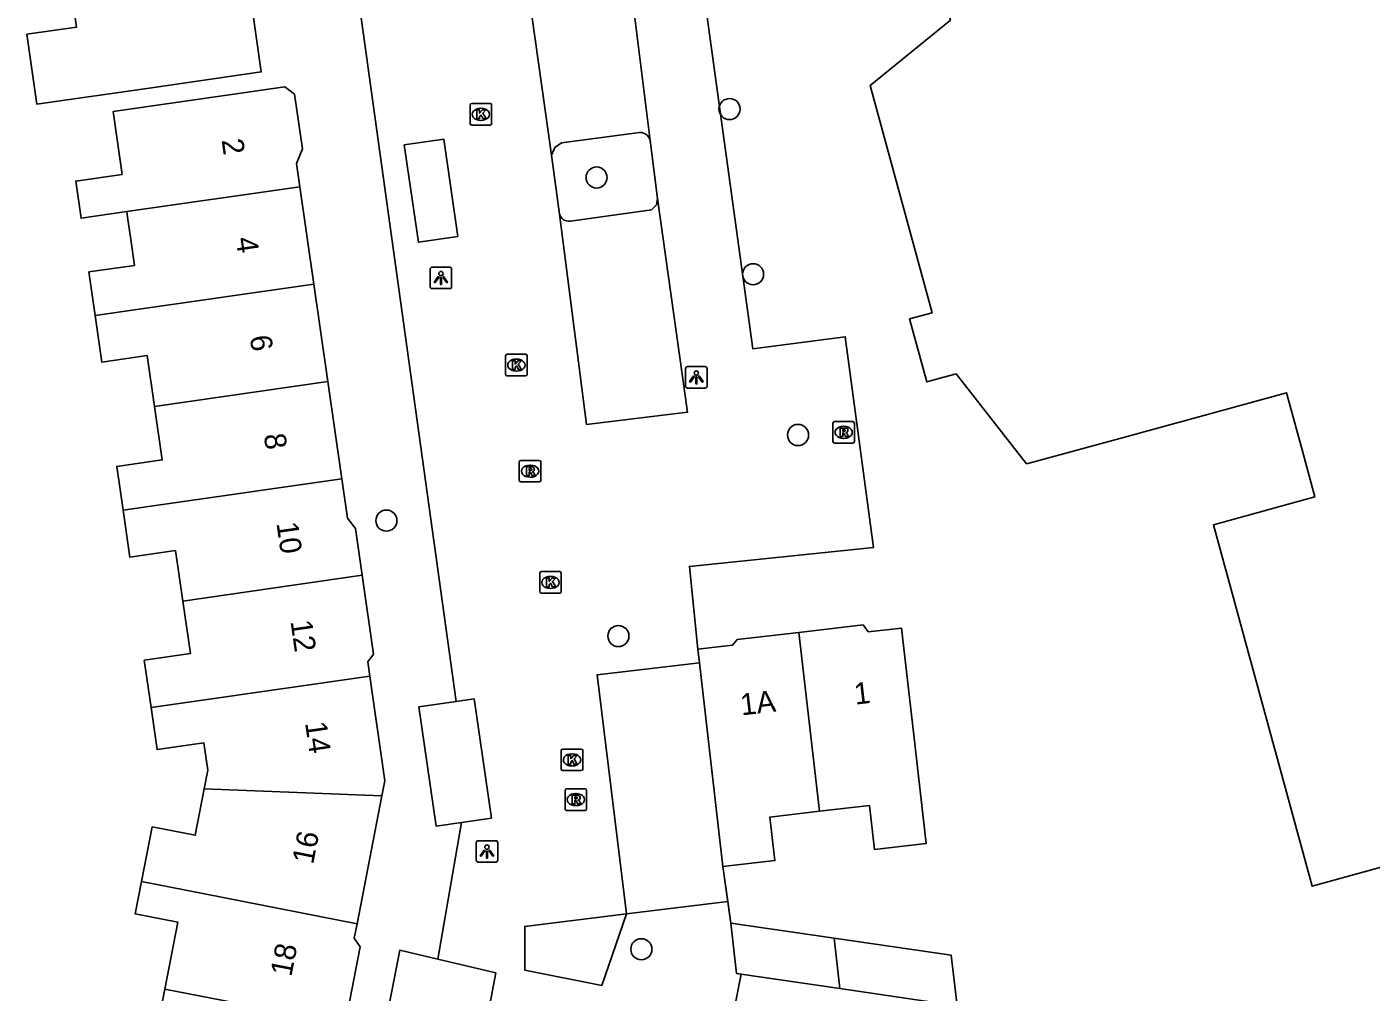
# Model space of a CAD drawing. Extents: x 162250 to 162654, y 380744 to 381605.
# Drawn here: x 162360.1 to 162422.3, y 381292 to 381336.7 of the extents above; entities that cross this region are included whole.
import ezdxf

# ---------------------------------------------------------------- set-up
doc = ezdxf.new("R2010")
doc.units = 0
for name, color, linetype in [('IMGEO_Boom', 7, 'Continuous'), ('IMGEO_Kolk', 7, 'Continuous'), ('IMGEO_Lichtpunt', 7, 'Continuous'), ('IMGEO_Muur', 7, 'Continuous'), ('IMGEO_Pand', 7, 'Continuous'), ('IMGEO_Pand_nummerreeks', 7, 'Continuous'), ('IMGEO_Parkeervlak_open', 7, 'Continuous'), ('IMGEO_Rioolput', 7, 'Continuous'), ('IMGEO_Voetpad_open', 7, 'Continuous'), ('IMGEO_Woonerf_open', 7, 'Continuous')]:
    doc.layers.add(name, color=color, linetype=linetype)

msp = doc.modelspace()

# ---------------------------------------------------------------- linework, layer by layer
at = {"layer": 'IMGEO_Boom'}
for centre in [(162392.612, 381332.866), (162386.45, 381329.695), (162393.704, 381325.214), (162395.788, 381317.766), (162376.71, 381313.8), (162387.462, 381308.45), (162388.525, 381293.943)]:
    msp.add_circle(centre, 0.489, dxfattribs=at)
at = {"layer": 'IMGEO_Kolk'}
for p, q in [((162380.587, 381332.197), (162380.587, 381333.049)), ((162380.662, 381333.123), (162381.514, 381333.123)), ((162381.075, 381332.903), (162381.1, 381332.903)), ((162381.588, 381333.049), (162381.588, 381332.197)), ((162381.098, 381332.343), (162381.073, 381332.343)), ((162381.514, 381332.123), (162380.662, 381332.123)), ((162382.232, 381320.579), (162382.232, 381321.431)), ((162382.307, 381321.505), (162383.159, 381321.505)), ((162382.72, 381321.285), (162382.745, 381321.285)), ((162383.233, 381321.431), (162383.233, 381320.579)), ((162383.159, 381320.505), (162382.307, 381320.505)), ((162382.743, 381320.725), (162382.718, 381320.725)), ((162383.814, 381310.51), (162383.814, 381311.362)), ((162383.889, 381311.436), (162384.741, 381311.436)), ((162384.302, 381311.216), (162384.327, 381311.216)), ((162384.815, 381311.362), (162384.815, 381310.51)), ((162384.741, 381310.436), (162383.889, 381310.436)), ((162384.325, 381310.656), (162384.3, 381310.656)), ((162384.812, 381302.29), (162384.812, 381303.142)), ((162384.887, 381303.216), (162385.739, 381303.216)), ((162385.3, 381302.996), (162385.325, 381302.996)), ((162385.813, 381303.142), (162385.813, 381302.29)), ((162385.323, 381302.436), (162385.298, 381302.436)), ((162385.739, 381302.216), (162384.887, 381302.216))]:
    msp.add_line(p, q, dxfattribs=at)
for points in [[(162380.587, 381332.197), (162380.587, 381333.049)], [(162380.662, 381333.123), (162381.514, 381333.123)], [(162381.588, 381333.049), (162381.588, 381332.197)], [(162380.908, 381332.823), (162381.031, 381332.823), (162381.031, 381332.672), (162381.161, 381332.823), (162381.325, 381332.823), (162381.179, 381332.672), (162381.332, 381332.423), (162381.18, 381332.423), (162381.095, 381332.587), (162381.031, 381332.52), (162381.031, 381332.423), (162380.908, 381332.423), (162380.908, 381332.823)], [(162381.514, 381332.123), (162380.662, 381332.123)], [(162382.232, 381320.579), (162382.232, 381321.431)], [(162382.307, 381321.505), (162383.159, 381321.505)], [(162382.553, 381321.205), (162382.676, 381321.205), (162382.676, 381321.054), (162382.806, 381321.205), (162382.97, 381321.205), (162382.824, 381321.054), (162382.977, 381320.805), (162382.825, 381320.805), (162382.74, 381320.969), (162382.676, 381320.902), (162382.676, 381320.805), (162382.553, 381320.805), (162382.553, 381321.205)], [(162383.233, 381321.431), (162383.233, 381320.579)], [(162383.159, 381320.505), (162382.307, 381320.505)], [(162383.814, 381310.51), (162383.814, 381311.362)], [(162383.889, 381311.436), (162384.741, 381311.436)], [(162384.135, 381311.136), (162384.258, 381311.136), (162384.258, 381310.985), (162384.388, 381311.136), (162384.552, 381311.136), (162384.406, 381310.985), (162384.559, 381310.736), (162384.407, 381310.736), (162384.322, 381310.9), (162384.258, 381310.833), (162384.258, 381310.736), (162384.135, 381310.736), (162384.135, 381311.136)], [(162384.815, 381311.362), (162384.815, 381310.51)], [(162384.741, 381310.436), (162383.889, 381310.436)], [(162384.812, 381302.29), (162384.812, 381303.142)], [(162384.887, 381303.216), (162385.739, 381303.216)], [(162385.813, 381303.142), (162385.813, 381302.29)], [(162385.133, 381302.916), (162385.256, 381302.916), (162385.256, 381302.765), (162385.386, 381302.916), (162385.55, 381302.916), (162385.404, 381302.765), (162385.557, 381302.516), (162385.405, 381302.516), (162385.32, 381302.68), (162385.256, 381302.613), (162385.256, 381302.516), (162385.133, 381302.516), (162385.133, 381302.916)], [(162385.739, 381302.216), (162384.887, 381302.216)]]:
    msp.add_lwpolyline(points, dxfattribs=at)
for centre, start, end in [((162380.664, 381333.047), 91.55205, 178.44795), ((162380.664, 381333.047), 91.55205, 178.44795), ((162381.512, 381333.047), 1.55205, 88.44795), ((162381.512, 381333.047), 1.55205, 88.44795), ((162380.664, 381332.199), 181.55205, 268.44795), ((162380.664, 381332.199), 181.55205, 268.44795), ((162381.512, 381332.199), 271.55205, 358.44795), ((162381.512, 381332.199), 271.55205, 358.44795), ((162382.309, 381321.429), 91.55205, 178.44795), ((162382.309, 381321.429), 91.55205, 178.44795), ((162383.157, 381321.429), 1.55205, 88.44795), ((162383.157, 381321.429), 1.55205, 88.44795), ((162382.309, 381320.581), 181.55205, 268.44795), ((162382.309, 381320.581), 181.55205, 268.44795), ((162383.157, 381320.581), 271.55205, 358.44795), ((162383.157, 381320.581), 271.55205, 358.44795), ((162383.891, 381311.36), 91.55205, 178.44795), ((162383.891, 381311.36), 91.55205, 178.44795), ((162384.739, 381311.36), 1.55205, 88.44795), ((162384.739, 381311.36), 1.55205, 88.44795), ((162383.891, 381310.512), 181.55205, 268.44795), ((162383.891, 381310.512), 181.55205, 268.44795), ((162384.739, 381310.512), 271.55205, 358.44795), ((162384.739, 381310.512), 271.55205, 358.44795), ((162384.889, 381303.14), 91.55205, 178.44795), ((162384.889, 381303.14), 91.55205, 178.44795), ((162385.737, 381303.14), 1.55205, 88.44795), ((162385.737, 381303.14), 1.55205, 88.44795), ((162384.889, 381302.292), 181.55205, 268.44795), ((162384.889, 381302.292), 181.55205, 268.44795), ((162385.737, 381302.292), 271.55205, 358.44795), ((162385.737, 381302.292), 271.55205, 358.44795)]:
    msp.add_arc(centre, 0.0765, start, end, dxfattribs=at)
for centre, major_axis, ratio, start_param, end_param in [((162381.074, 381332.623), (-0.387, 0.002), 0.722429, 4.712389, 7.853982), ((162381.099, 381332.623), (-0.39, 0.002), 0.717154, 1.570796, 4.712389), ((162382.719, 381321.005), (-0.387, 0.002), 0.722429, 4.712389, 7.853982), ((162382.744, 381321.005), (-0.39, 0.002), 0.717154, 1.570796, 4.712389), ((162384.301, 381310.936), (-0.387, 0.002), 0.722429, 4.712389, 7.853982), ((162384.326, 381310.936), (-0.39, 0.002), 0.717154, 1.570796, 4.712389), ((162385.299, 381302.716), (-0.387, 0.002), 0.722429, 4.712389, 7.853982), ((162385.324, 381302.716), (-0.39, 0.002), 0.717154, 1.570796, 4.712389)]:
    msp.add_ellipse(centre, major_axis=major_axis, ratio=ratio, start_param=start_param, end_param=end_param, dxfattribs=at)
at = {"layer": 'IMGEO_Lichtpunt'}
for p, q in [((162378.737, 381325.449), (162378.737, 381324.642)), ((162378.737, 381325.449), (162378.737, 381324.642)), ((162379.639, 381325.544), (162378.831, 381325.544)), ((162379.639, 381325.544), (162378.831, 381325.544)), ((162379.733, 381324.642), (162379.733, 381325.449)), ((162379.733, 381324.642), (162379.733, 381325.449)), ((162378.831, 381324.548), (162379.639, 381324.548)), ((162378.831, 381324.548), (162379.639, 381324.548)), ((162390.575, 381320.839), (162390.575, 381320.032)), ((162390.575, 381320.839), (162390.575, 381320.032)), ((162391.477, 381320.934), (162390.669, 381320.934)), ((162391.477, 381320.934), (162390.669, 381320.934)), ((162391.571, 381320.032), (162391.571, 381320.839)), ((162391.571, 381320.032), (162391.571, 381320.839)), ((162390.669, 381319.938), (162391.477, 381319.938)), ((162390.669, 381319.938), (162391.477, 381319.938)), ((162380.872, 381298.875), (162380.872, 381298.068)), ((162380.872, 381298.875), (162380.872, 381298.068)), ((162381.774, 381298.97), (162380.966, 381298.97)), ((162381.774, 381298.97), (162380.966, 381298.97)), ((162381.868, 381298.068), (162381.868, 381298.875)), ((162381.868, 381298.068), (162381.868, 381298.875)), ((162380.966, 381297.974), (162381.774, 381297.974)), ((162380.966, 381297.974), (162381.774, 381297.974))]:
    msp.add_line(p, q, dxfattribs=at)
for points in [[(162379.111, 381325.113), (162379.15, 381325.085), (162378.962, 381324.823), (162378.924, 381324.85), (162379.111, 381325.113)], [(162379.213, 381325.065), (162379.26, 381325.065), (162379.26, 381324.743), (162379.213, 381324.743), (162379.213, 381325.065)], [(162379.323, 381325.085), (162379.361, 381325.112), (162379.548, 381324.85), (162379.509, 381324.822), (162379.323, 381325.085)], [(162390.949, 381320.503), (162390.988, 381320.475), (162390.8, 381320.213), (162390.762, 381320.24), (162390.949, 381320.503)], [(162391.051, 381320.455), (162391.098, 381320.455), (162391.098, 381320.133), (162391.051, 381320.133), (162391.051, 381320.455)], [(162391.161, 381320.475), (162391.199, 381320.502), (162391.386, 381320.24), (162391.347, 381320.212), (162391.161, 381320.475)], [(162381.246, 381298.539), (162381.285, 381298.511), (162381.097, 381298.249), (162381.059, 381298.276), (162381.246, 381298.539)], [(162381.348, 381298.491), (162381.395, 381298.491), (162381.395, 381298.169), (162381.348, 381298.169), (162381.348, 381298.491)], [(162381.458, 381298.511), (162381.496, 381298.538), (162381.683, 381298.276), (162381.644, 381298.248), (162381.458, 381298.511)]]:
    msp.add_lwpolyline(points, dxfattribs=at)
for centre in [(162379.236, 381325.247), (162391.074, 381320.637), (162381.371, 381298.673)]:
    msp.add_circle(centre, 0.0994, dxfattribs=at)
for centre, start, end in [((162378.831, 381325.449), 90, 180), ((162378.831, 381325.449), 90, 180), ((162379.639, 381325.449), 0, 90), ((162379.639, 381325.449), 0, 90), ((162378.831, 381324.642), 180, 270), ((162378.831, 381324.642), 180, 270), ((162379.639, 381324.642), 270, 0), ((162379.639, 381324.642), 270, 360), ((162390.669, 381320.839), 90, 180), ((162390.669, 381320.839), 90, 180), ((162391.477, 381320.839), 0, 90), ((162391.477, 381320.839), 0, 90), ((162390.669, 381320.032), 180, 270), ((162390.669, 381320.032), 180, 270), ((162391.477, 381320.032), 270, 0), ((162391.477, 381320.032), 270, 360), ((162380.966, 381298.875), 90, 180), ((162380.966, 381298.875), 90, 180), ((162381.774, 381298.875), 0, 90), ((162381.774, 381298.875), 0, 90), ((162380.966, 381298.068), 180, 270), ((162380.966, 381298.068), 180, 270), ((162381.774, 381298.068), 270, 0), ((162381.774, 381298.068), 270, 360)]:
    msp.add_arc(centre, 0.0946, start, end, dxfattribs=at)
at = {"layer": 'IMGEO_Muur'}
msp.add_lwpolyline([(162392.301, 381297.771), (162392.668, 381295.154)], dxfattribs=at)
at = {"layer": 'IMGEO_Pand'}
for points in [[(162370.599, 381344.145), (162371.526, 381337.689), (162370.483, 381337.54), (162370.908, 381334.584), (162365.933, 381333.87), (162360.515, 381333.092), (162360.05, 381336.329), (162362.345, 381336.659), (162361.459, 381342.833)], [(162424.435, 381298.186), (162419.606, 381296.868), (162415.034, 381313.611), (162419.742, 381314.897), (162419.101, 381317.243), (162418.425, 381319.72), (162411.204, 381317.749), (162406.67, 381316.511), (162406.38, 381316.432), (162403.121, 381320.596), (162402.205, 381320.346), (162401.753, 381320.223), (162400.957, 381323.142), (162401.997, 381323.426), (162399.121, 381333.962), (162402.848, 381336.985), (162401.22, 381342.95)], [(162364.68, 381328.113), (162362.565, 381327.809), (162362.318, 381329.533), (162364.465, 381329.841), (162364.047, 381332.75), (162367.055, 381333.182), (162372.004, 381333.892), (162372.456, 381333.554), (162372.819, 381331.03), (162372.542, 381330.34), (162372.696, 381329.265)], [(162364.68, 381328.113), (162372.696, 381329.265)], [(162372.696, 381329.265), (162373.344, 381324.755)], [(162363.211, 381323.299), (162362.921, 381325.32), (162365.037, 381325.624), (162364.849, 381326.937), (162364.732, 381327.75), (162364.68, 381328.113)], [(162363.211, 381323.299), (162365.14, 381323.576), (162373.344, 381324.755)], [(162373.344, 381324.755), (162373.992, 381320.244)], [(162365.965, 381319.091), (162365.627, 381321.447), (162363.52, 381321.145), (162363.211, 381323.299)], [(162373.992, 381320.244), (162365.965, 381319.091)], [(162373.992, 381320.244), (162374.639, 381315.734)], [(162364.509, 381314.279), (162364.217, 381316.313), (162366.321, 381316.615), (162365.965, 381319.091)], [(162364.509, 381314.279), (162366.436, 381314.556), (162374.639, 381315.734)], [(162374.639, 381315.734), (162374.901, 381313.912), (162375.28, 381313.431), (162375.59, 381311.268)], [(162367.276, 381310.074), (162366.941, 381312.408), (162364.822, 381312.104), (162364.509, 381314.279)], [(162375.59, 381311.268), (162367.276, 381310.074)], [(162375.59, 381311.268), (162376.115, 381307.614), (162375.846, 381307.255), (162375.941, 381306.594)], [(162365.805, 381305.14), (162365.491, 381307.333), (162367.625, 381307.639), (162367.276, 381310.074)], [(162391.139, 381307.838), (162392.755, 381308.025), (162392.968, 381308.293), (162395.827, 381308.623)], [(162395.827, 381308.623), (162398.803, 381308.966), (162399.042, 381308.644), (162400.578, 381308.822), (162401.151, 381303.855), (162401.729, 381298.842), (162399.328, 381298.565), (162399.093, 381300.6), (162396.779, 381300.333)], [(162396.779, 381300.333), (162395.827, 381308.623)], [(162391.139, 381307.838), (162391.212, 381307.207)], [(162391.212, 381307.207), (162392.301, 381297.771)], [(162365.805, 381305.14), (162367.749, 381305.419), (162375.941, 381306.594)], [(162375.941, 381306.594), (162376.639, 381301.743), (162376.504, 381301.05)], [(162368.271, 381301.374), (162368.44, 381302.246), (162368.252, 381303.502), (162366.085, 381303.191), (162365.805, 381305.14)], [(162365.367, 381297.088), (162365.857, 381299.608), (162367.855, 381299.22), (162368.271, 381301.374)], [(162376.504, 381301.05), (162368.271, 381301.374)], [(162376.504, 381301.05), (162375.352, 381295.122)], [(162396.779, 381300.333), (162394.48, 381300.067), (162394.713, 381298.049), (162392.301, 381297.771)], [(162366.441, 381292.093), (162367.045, 381295.197), (162365.074, 381295.58), (162365.367, 381297.088)], [(162365.367, 381297.088), (162367.418, 381296.684), (162375.352, 381295.122)], [(162375.352, 381295.122), (162375.223, 381294.461), (162375.494, 381294.059), (162374.796, 381290.468)], [(162392.668, 381295.154), (162397.454, 381294.456)], [(162393.147, 381292.783), (162392.937, 381292.814), (162392.668, 381295.154)], [(162397.454, 381294.456), (162402.883, 381293.665), (162403.154, 381291.325)], [(162397.454, 381294.456), (162397.723, 381292.116)], [(162397.723, 381292.116), (162393.147, 381292.783)], [(162363.646, 381287.992), (162364.073, 381290.188), (162365.998, 381289.814), (162366.441, 381292.093)], [(162374.796, 381290.468), (162366.441, 381292.093)], [(162403.154, 381291.325), (162397.723, 381292.116)]]:
    msp.add_lwpolyline(points, dxfattribs=at)
at = {"layer": 'IMGEO_Parkeervlak_open'}
for points in [[(162383.001, 381340.404), (162384.364, 381330.734)], [(162388.94, 381331.411), (162387.834, 381340.197)], [(162388.33, 381331.766), (162384.83, 381331.296), (162384.518, 381331.08), (162384.364, 381330.734)], [(162377.535, 381331.205), (162378.191, 381326.699), (162380.026, 381326.966), (162379.369, 381331.472), (162377.535, 381331.205)], [(162384.732, 381328.004), (162385.978, 381318.253), (162390.659, 381318.82), (162389.278, 381328.726)], [(162385.236, 381327.68), (162389.003, 381328.203), (162389.22, 381328.422), (162389.278, 381328.726)], [(162391.212, 381307.207), (162386.475, 381306.66), (162387.833, 381295.581)], [(162380.196, 381299.816), (162379.015, 381299.644), (162378.21, 381305.169), (162379.939, 381305.421)], [(162380.196, 381299.816), (162381.578, 381300.017), (162380.773, 381305.542), (162379.939, 381305.421)], [(162392.301, 381297.771), (162392.527, 381296.156)], [(162387.833, 381295.581), (162392.527, 381296.156)], [(162374.566, 381279.763), (162377.336, 381293.904), (162379.089, 381293.49)], [(162374.566, 381279.763), (162379.145, 381278.899), (162381.779, 381292.855), (162379.089, 381293.49)]]:
    msp.add_lwpolyline(points, dxfattribs=at)
for centre, radius, start, end in [((162388.46, 381331.287), 0.496, 14.45686, 105.14714), ((162385.156, 381328.109), 0.437, 193.95052, 280.57903)]:
    msp.add_arc(centre, radius, start, end, dxfattribs=at)
at = {"layer": 'IMGEO_Rioolput'}
for p, q in [((162397.399, 381317.464), (162397.399, 381318.316)), ((162397.474, 381318.39), (162398.326, 381318.39)), ((162397.887, 381318.17), (162397.912, 381318.17)), ((162398.4, 381318.316), (162398.4, 381317.464)), ((162398.326, 381317.39), (162397.474, 381317.39)), ((162397.91, 381317.61), (162397.885, 381317.61)), ((162382.87, 381315.664), (162382.87, 381316.516)), ((162382.945, 381316.59), (162383.797, 381316.59)), ((162383.358, 381316.37), (162383.383, 381316.37)), ((162383.871, 381316.516), (162383.871, 381315.664)), ((162383.797, 381315.59), (162382.945, 381315.59)), ((162383.381, 381315.81), (162383.356, 381315.81)), ((162384.989, 381300.451), (162384.989, 381301.303)), ((162385.064, 381301.377), (162385.916, 381301.377)), ((162385.477, 381301.157), (162385.502, 381301.157)), ((162385.99, 381301.303), (162385.99, 381300.451)), ((162385.5, 381300.597), (162385.475, 381300.597)), ((162385.916, 381300.377), (162385.064, 381300.377))]:
    msp.add_line(p, q, dxfattribs=at)
for points in [[(162397.399, 381317.464), (162397.399, 381318.316)], [(162397.474, 381318.39), (162398.326, 381318.39)], [(162397.988, 381318.088), (162397.736, 381318.09), (162397.736, 381317.69)], [(162397.914, 381318.009), (162397.86, 381318.009), (162397.86, 381317.928)], [(162397.86, 381317.928), (162397.912, 381317.928)], [(162398.4, 381318.316), (162398.4, 381317.464)], [(162398.326, 381317.39), (162397.474, 381317.39)], [(162397.736, 381317.69), (162397.86, 381317.69), (162397.86, 381317.852), (162397.871, 381317.852)], [(162397.918, 381317.823), (162397.989, 381317.69), (162398.129, 381317.69), (162398.064, 381317.816)], [(162382.87, 381315.664), (162382.87, 381316.516)], [(162382.945, 381316.59), (162383.797, 381316.59)], [(162383.459, 381316.288), (162383.207, 381316.29), (162383.207, 381315.89)], [(162383.207, 381315.89), (162383.331, 381315.89), (162383.331, 381316.052), (162383.342, 381316.052)], [(162383.385, 381316.209), (162383.331, 381316.209), (162383.331, 381316.128)], [(162383.331, 381316.128), (162383.383, 381316.128)], [(162383.389, 381316.023), (162383.46, 381315.89), (162383.6, 381315.89), (162383.535, 381316.016)], [(162383.871, 381316.516), (162383.871, 381315.664)], [(162383.797, 381315.59), (162382.945, 381315.59)], [(162384.989, 381300.451), (162384.989, 381301.303)], [(162385.064, 381301.377), (162385.916, 381301.377)], [(162385.578, 381301.075), (162385.326, 381301.077), (162385.326, 381300.677)], [(162385.99, 381301.303), (162385.99, 381300.451)], [(162385.326, 381300.677), (162385.45, 381300.677), (162385.45, 381300.839), (162385.461, 381300.839)], [(162385.504, 381300.996), (162385.45, 381300.996), (162385.45, 381300.915)], [(162385.45, 381300.915), (162385.502, 381300.915)], [(162385.508, 381300.81), (162385.579, 381300.677), (162385.719, 381300.677), (162385.654, 381300.803)], [(162385.916, 381300.377), (162385.064, 381300.377)]]:
    msp.add_lwpolyline(points, dxfattribs=at)
for centre, radius, start, end in [((162397.476, 381318.314), 0.0765, 91.55205, 178.44795), ((162397.476, 381318.314), 0.0765, 91.55205, 178.44795), ((162397.896, 381318.117), 0.19, 274.7715, 282.96867), ((162397.92, 381317.913), 0.0964, 77.00612, 93.18647), ((162397.934, 381317.97), 0.0378, 276.66336, 79.67722), ((162397.987, 381317.978), 0.109, 350.36119, 89.41601), ((162397.985, 381317.978), 0.112, 277.58423, 350.98172), ((162398.324, 381318.314), 0.0765, 1.55205, 88.44795), ((162398.324, 381318.314), 0.0765, 1.55205, 88.44795), ((162397.476, 381317.466), 0.0765, 181.55205, 268.44795), ((162397.476, 381317.466), 0.0765, 181.55205, 268.44795), ((162397.87, 381317.799), 0.0533, 26.02933, 88.69889), ((162397.969, 381317.763), 0.108, 29.51342, 73.79051), ((162398.324, 381317.466), 0.0765, 271.55205, 358.44795), ((162398.324, 381317.466), 0.0765, 271.55205, 358.44795), ((162382.947, 381316.514), 0.0765, 91.55205, 178.44795), ((162382.947, 381316.514), 0.0765, 91.55205, 178.44795), ((162383.341, 381315.999), 0.0533, 26.02933, 88.69889), ((162383.367, 381316.317), 0.19, 274.7715, 282.96867), ((162383.391, 381316.113), 0.0964, 77.00612, 93.18647), ((162383.405, 381316.17), 0.0378, 276.66336, 79.67722), ((162383.458, 381316.178), 0.109, 350.36119, 89.41601), ((162383.456, 381316.178), 0.112, 277.58423, 350.98172), ((162383.44, 381315.963), 0.108, 29.51342, 73.79051), ((162383.795, 381316.514), 0.0765, 1.55205, 88.44795), ((162383.795, 381316.514), 0.0765, 1.55205, 88.44795), ((162382.947, 381315.666), 0.0765, 181.55205, 268.44795), ((162382.947, 381315.666), 0.0765, 181.55205, 268.44795), ((162383.795, 381315.666), 0.0765, 271.55205, 358.44795), ((162383.795, 381315.666), 0.0765, 271.55205, 358.44795), ((162385.066, 381301.301), 0.0765, 91.55205, 178.44795), ((162385.066, 381301.301), 0.0765, 91.55205, 178.44795), ((162385.577, 381300.965), 0.109, 350.36119, 89.41601), ((162385.914, 381301.301), 0.0765, 1.55205, 88.44795), ((162385.914, 381301.301), 0.0765, 1.55205, 88.44795), ((162385.066, 381300.453), 0.0765, 181.55205, 268.44795), ((162385.066, 381300.453), 0.0765, 181.55205, 268.44795), ((162385.46, 381300.786), 0.0533, 26.02933, 88.69889), ((162385.486, 381301.104), 0.19, 274.7715, 282.96867), ((162385.51, 381300.9), 0.0964, 77.00612, 93.18647), ((162385.524, 381300.957), 0.0378, 276.66336, 79.67722), ((162385.575, 381300.965), 0.112, 277.58423, 350.98172), ((162385.559, 381300.75), 0.108, 29.51342, 73.79051), ((162385.914, 381300.453), 0.0765, 271.55205, 358.44795), ((162385.914, 381300.453), 0.0765, 271.55205, 358.44795)]:
    msp.add_arc(centre, radius, start, end, dxfattribs=at)
for centre, major_axis, ratio, start_param, end_param in [((162397.886, 381317.89), (-0.387, 0.002), 0.722429, 4.712389, 7.853982), ((162397.911, 381317.89), (-0.39, 0.002), 0.717154, 1.570796, 4.712389), ((162383.357, 381316.09), (-0.387, 0.002), 0.722429, 4.712389, 7.853982), ((162383.382, 381316.09), (-0.39, 0.002), 0.717154, 1.570796, 4.712389), ((162385.476, 381300.877), (-0.387, 0.002), 0.722429, 4.712389, 7.853982), ((162385.501, 381300.877), (-0.39, 0.002), 0.717154, 1.570796, 4.712389)]:
    msp.add_ellipse(centre, major_axis=major_axis, ratio=ratio, start_param=start_param, end_param=end_param, dxfattribs=at)
at = {"layer": 'IMGEO_Voetpad_open'}
msp.add_lwpolyline([(162393.147, 381292.783), (162392.796, 381290.991)], dxfattribs=at)
at = {"layer": 'IMGEO_Woonerf_open'}
for points in [[(162391.181, 381340.053), (162393.692, 381321.762), (162397.974, 381322.315), (162399.277, 381312.558), (162390.755, 381311.676), (162391.139, 381307.838)], [(162379.939, 381305.421), (162375.227, 381339.335)], [(162389.278, 381328.726), (162388.94, 381331.411)], [(162384.364, 381330.734), (162384.732, 381328.004)], [(162379.089, 381293.49), (162380.196, 381299.816)], [(162392.527, 381296.156), (162392.668, 381295.154)], [(162387.833, 381295.581), (162383.118, 381295.003), (162383.118, 381292.973), (162386.69, 381292.267), (162387.833, 381295.581)]]:
    msp.add_lwpolyline(points, dxfattribs=at)

# ---------------------------------------------------------------- texts
at = {"layer": 'IMGEO_Pand_nummerreeks'}
for s, rotation, p in [('2', 278.14725, (162369.071, 381331.43)), ('4', 278.14725, (162369.723, 381326.877)), ('6', 278.14932, (162370.374, 381322.327)), ('8', 278.14932, (162371.026, 381317.773)), ('10', 278.14932, (162371.613, 381313.679)), ('12', 278.14932, (162372.263, 381309.135)), ('1', 6.61026, (162398.44, 381305.272)), ('1A', 6.60047, (162393.166, 381304.771)), ('14', 278.18797, (162372.939, 381304.429)), ('16', 78.99832, (162373.314, 381297.845)), ('18', 78.9881, (162372.303, 381292.641))]:
    msp.add_text(s, height=1, rotation=rotation, dxfattribs=at).set_placement(p)

doc.saveas('drawing.dxf')
